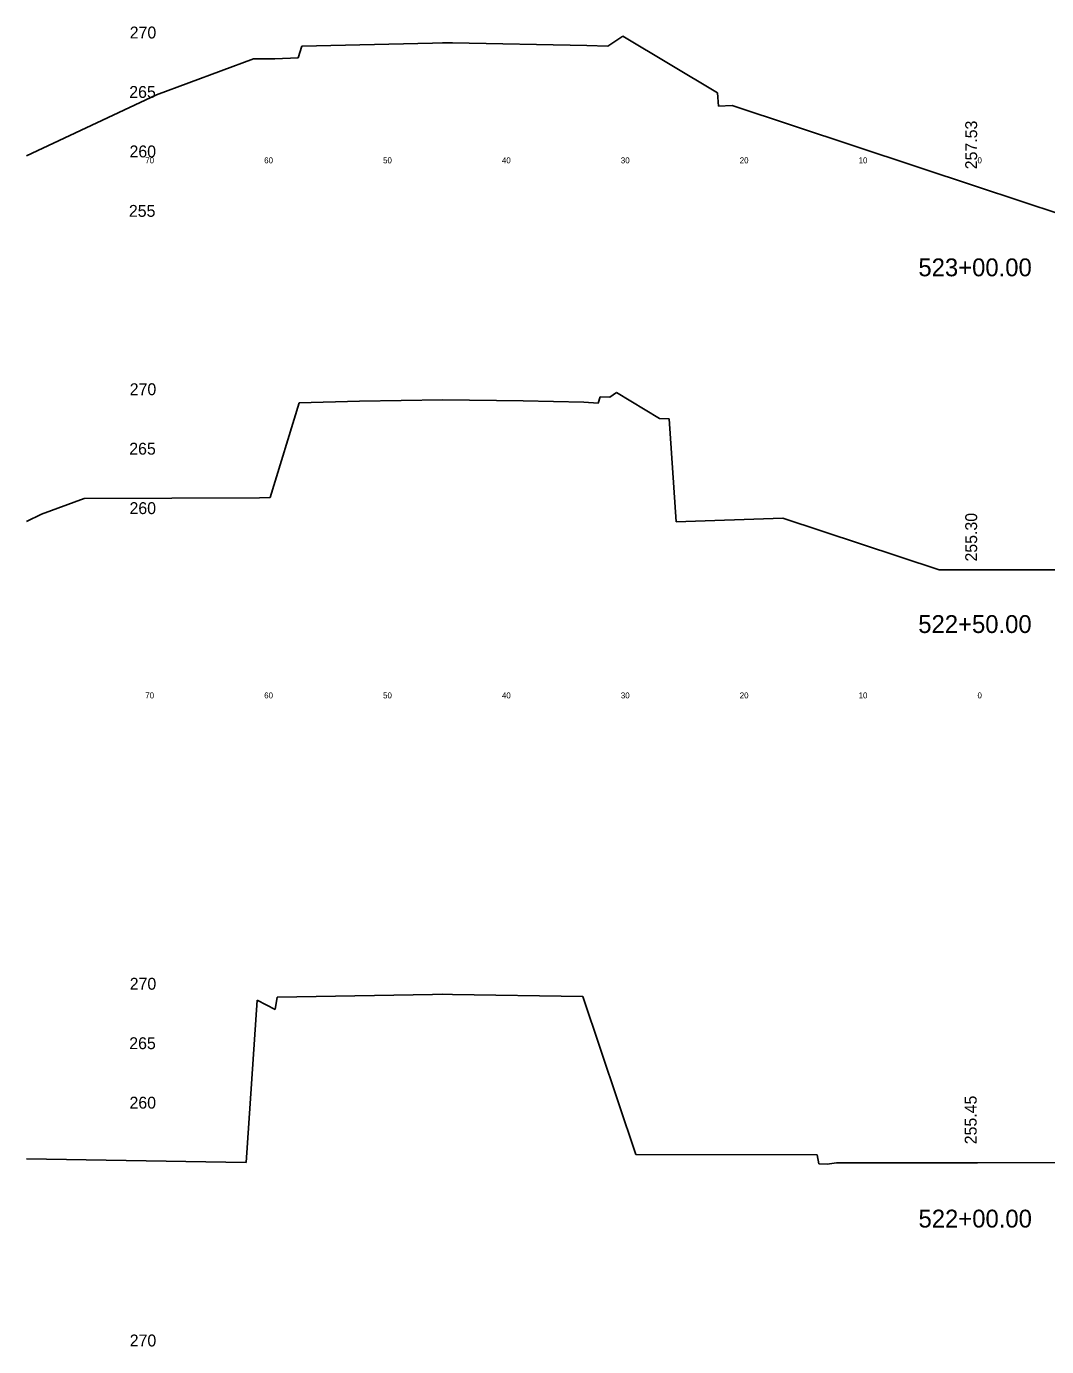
# Model space of a CAD drawing. Extents: x 1000 to 1162, y 999 to 8520.
# Drawn here: x 1000 to 1085.8, y 4050 to 4161 of the extents above; entities that cross this region are included whole.
import ezdxf

# ---------------------------------------------------------------- set-up
doc = ezdxf.new("R2010")
doc.units = 0
for name, color, linetype in [('Level 10', 7, 'Continuous'), ('Level 11', 7, 'Continuous'), ('Level 3', 7, 'Continuous'), ('Level 56', 7, 'Continuous'), ('Level 60', 7, 'Continuous')]:
    doc.layers.add(name, color=color, linetype=linetype)

msp = doc.modelspace()

# ---------------------------------------------------------------- linework, layer by layer
at = {"layer": 'Level 60'}
for p, q in [((1022.87, 4158.37), (1023.17, 4159.34)), ((1023.17, 4159.34), (1034.15, 4159.61)), ((1034.15, 4159.61), (1035.01, 4159.63)), ((1035.01, 4159.63), (1035.85, 4159.62)), ((1035.85, 4159.62), (1047.13, 4159.42)), ((1047.13, 4159.42), (1048.92, 4159.35)), ((1048.92, 4159.35), (1050.17, 4160.2)), ((1050.17, 4160.2), (1058.14, 4155.42)), ((1010.94, 4155.26), (1019.11, 4158.29)), ((1019.11, 4158.29), (1020.91, 4158.3)), ((1020.91, 4158.3), (1022.87, 4158.37)), ((1000, 4150.12), (1010.94, 4155.26)), ((1058.14, 4155.42), (1058.21, 4154.31)), ((1058.21, 4154.31), (1059.36, 4154.35)), ((1059.36, 4154.35), (1080, 4147.53)), ((1080, 4147.53), (1087.13, 4145.17)), ((1020.51, 4121.4), (1022.95, 4129.37)), ((1022.95, 4129.37), (1028.01, 4129.49)), ((1028.01, 4129.49), (1035.02, 4129.62)), ((1035.02, 4129.62), (1041.78, 4129.52)), ((1041.78, 4129.52), (1046.89, 4129.4)), ((1046.89, 4129.4), (1048.1, 4129.34)), ((1048.1, 4129.34), (1048.26, 4129.86)), ((1048.26, 4129.86), (1049.08, 4129.83)), ((1049.08, 4129.83), (1049.65, 4130.22)), ((1049.65, 4130.22), (1053.26, 4128.03)), ((1053.26, 4128.03), (1054.08, 4128.01)), ((1054.08, 4128.01), (1054.66, 4119.35)), ((1001.28, 4119.98), (1004.85, 4121.3)), ((1004.85, 4121.3), (1019.61, 4121.37)), ((1019.61, 4121.37), (1020.51, 4121.4)), ((1000, 4119.38), (1001.28, 4119.98)), ((1054.66, 4119.35), (1063.62, 4119.65)), ((1063.62, 4119.65), (1076.78, 4115.3)), ((1076.78, 4115.3), (1080, 4115.3)), ((1080, 4115.3), (1106.29, 4115.34)), ((1020.92, 4078.34), (1021.09, 4079.36)), ((1021.09, 4079.36), (1022.76, 4079.39)), ((1022.76, 4079.39), (1034.15, 4079.6)), ((1034.15, 4079.6), (1035.02, 4079.62)), ((1035.02, 4079.62), (1035.84, 4079.61)), ((1035.84, 4079.61), (1046.81, 4079.43)), ((1046.81, 4079.43), (1051.26, 4066.15)), ((1018.49, 4065.48), (1019.41, 4079.11)), ((1019.41, 4079.11), (1020.92, 4078.34)), ((1051.26, 4066.15), (1066.52, 4066.12)), ((1066.52, 4066.12), (1066.65, 4065.37)), ((1000, 4065.79), (1016.78, 4065.51)), ((1016.78, 4065.51), (1018.49, 4065.48)), ((1066.65, 4065.37), (1067.36, 4065.33)), ((1067.36, 4065.33), (1068.14, 4065.43)), ((1068.14, 4065.43), (1080, 4065.45)), ((1080, 4065.45), (1121.31, 4065.51))]:
    msp.add_line(p, q, dxfattribs=at)

# ---------------------------------------------------------------- texts
at = {"layer": 'Level 10'}
for s, p in [('257.53', (1079.97, 4149)), ('255.30', (1079.97, 4116.01)), ('255.45', (1079.93, 4067))]:
    msp.add_text(s, height=1, rotation=90, dxfattribs=at).set_placement(p)
at = {"layer": 'Level 11'}
for s, p in [(' 270', (1008.32, 4160)), (' 265', (1008.28, 4155)), (' 260', (1008.3, 4150)), (' 255', (1008.25, 4145)), (' 270', (1008.32, 4130)), (' 265', (1008.28, 4125)), (' 260', (1008.3, 4120)), (' 270', (1008.32, 4080)), (' 265', (1008.28, 4075)), (' 260', (1008.3, 4070)), (' 270', (1008.32, 4050))]:
    msp.add_text(s, height=1, dxfattribs=at).set_placement(p)
at = {"layer": 'Level 3'}
for s, p in [('523+00.00', (1075.03, 4140)), ('522+50.00', (1075.02, 4110)), ('522+00.00', (1075.04, 4060))]:
    msp.add_text(s, height=1.5, dxfattribs=at).set_placement(p)
at = {"layer": 'Level 56'}
for s, p in [('70', (1010, 4149.5)), ('60', (1020, 4149.5)), ('50', (1030, 4149.5)), ('40', (1040, 4149.5)), ('30', (1050, 4149.5)), ('20', (1060, 4149.5)), ('10', (1070, 4149.5)), ('0', (1080, 4149.5)), ('70', (1010, 4104.5)), ('60', (1020, 4104.5)), ('50', (1030, 4104.5)), ('40', (1040, 4104.5)), ('30', (1050, 4104.5)), ('20', (1060, 4104.5)), ('10', (1070, 4104.5)), ('0', (1080, 4104.5))]:
    msp.add_text(s, height=0.5, dxfattribs=at).set_placement(p)

doc.saveas('drawing.dxf')
